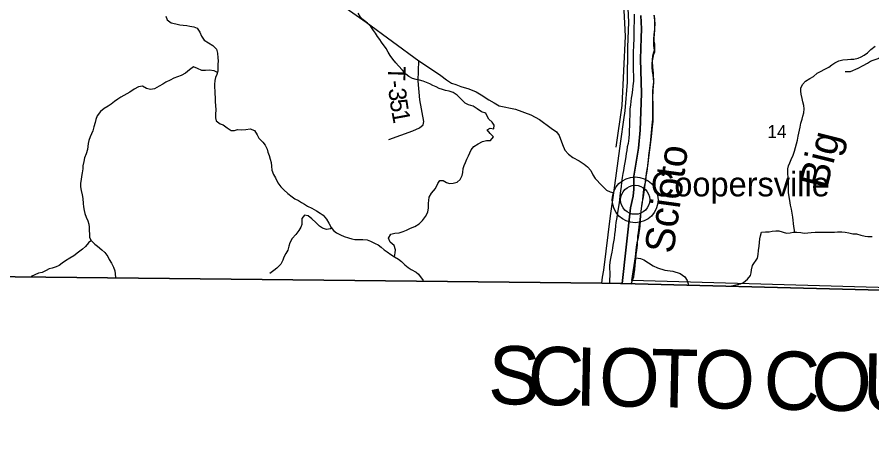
# Model space of a CAD drawing. Extents: x 1578669 to 1989827, y 208020 to 553079.
# Drawn here: x 1803566 to 1818219, y 346465 to 353651 of the extents above; entities that cross this region are included whole.
import ezdxf

# ---------------------------------------------------------------- set-up
doc = ezdxf.new("R2010")
doc.units = 0
for name, color, linetype in [('GM_X_Adjacent_County', 7, 'Continuous'), ('GM_X_Adjacent_County_Text', 7, 'Continuous'), ('GM_X_County', 7, 'Continuous'), ('GM_X_County_Road', 7, 'Continuous'), ('GM_X_Major_River', 7, 'Continuous'), ('GM_X_Major_River_Text', 7, 'Continuous'), ('GM_X_Minor_River', 7, 'Continuous'), ('GM_X_Minor_River_Text', 7, 'Continuous'), ('GM_X_Section', 7, 'Continuous'), ('GM_X_Section_Text', 7, 'Continuous'), ('GM_X_State_Route', 7, 'Continuous'), ('GM_X_Township', 7, 'Continuous'), ('GM_X_Township_Road', 7, 'Continuous'), ('GM_X_Township_Road_Text', 7, 'Continuous'), ('GM_X_Unincorporated', 7, 'Continuous'), ('GM_X_Unincorporated_Location', 7, 'Continuous'), ('GM_X_Unincorporated_Text', 7, 'Continuous')]:
    doc.layers.add(name, color=color, linetype=linetype)

msp = doc.modelspace()

# ---------------------------------------------------------------- linework, layer by layer
at = {"layer": 'GM_X_Adjacent_County'}
msp.add_lwpolyline([(1795056, 349285), (1813587, 349087), (1813935, 349079), (1818598, 348960), (1819510, 348957), (1826336, 348649), (1831370, 348458), (1833224, 348359), (1833481, 348350), (1833762, 348331), (1834882, 348273), (1835528, 348231), (1838968, 348044), (1844797, 347685), (1845155, 347665), (1846968, 347563), (1848416, 347480), (1849999, 347391), (1854820, 347140), (1856863, 346996), (1858312, 346913), (1860040, 346806), (1865771, 346465)], dxfattribs=at)
at = {"layer": 'GM_X_County'}
msp.add_lwpolyline([(1865771, 346465), (1860040, 346806), (1858312, 346913), (1856863, 346996), (1854820, 347140), (1849999, 347391), (1848416, 347480), (1846968, 347563), (1845155, 347665), (1844797, 347685), (1838968, 348044), (1835528, 348231), (1834882, 348273), (1833762, 348331), (1833481, 348350), (1833224, 348359), (1831370, 348458), (1826336, 348649), (1819510, 348957), (1818598, 348960), (1813935, 349079), (1813587, 349087), (1795056, 349285)], dxfattribs=at)
at = {"layer": 'GM_X_County_Road'}
msp.add_lwpolyline([(1808750, 354127), (1809548, 353563), (1810451, 352898), (1810669, 352756), (1810827, 352647), (1810924, 352574), (1811010, 352517), (1811089, 352492), (1811173, 352459), (1811311, 352420), (1811435, 352371), (1811523, 352318), (1811655, 352233), (1811743, 352180), (1811827, 352131), (1812109, 352071), (1812374, 351975), (1812519, 351893), (1812722, 351746), (1812810, 351684), (1812856, 351621), (1812915, 351462), (1812956, 351367), (1813015, 351297), (1813094, 351241), (1813199, 351182), (1813289, 351129), (1813345, 351082), (1813399, 351021), (1813433, 350942), (1813474, 350882), (1813592, 350759), (1813672, 350682), (1813731, 350650), (1813797, 350636)], dxfattribs=at)
at = {"layer": 'GM_X_Major_River'}
msp.add_line((1813720, 349084), (1814093, 349073), dxfattribs=at)
for points in [[(1814141, 353701), (1814144, 353622), (1814145, 353564), (1814140, 353484), (1814137, 353376), (1814136, 353253), (1814134, 353189), (1814131, 353133), (1814128, 353079), (1814127, 352947), (1814128, 352876), (1814127, 352782), (1814129, 352718), (1814130, 352658), (1814132, 352604), (1814131, 352552), (1814122, 352473), (1814114, 352403), (1814101, 352319), (1814092, 352259), (1814079, 352147), (1814072, 352073), (1814067, 351983), (1814066, 351858), (1814061, 351782), (1814059, 351716), (1814056, 351646), (1814053, 351574)], [(1814499, 353427), (1814499, 353483), (1814498, 353539), (1814497, 353611), (1814493, 353677)], [(1814093, 349073), (1814136, 349192), (1814145, 349248), (1814153, 349318), (1814160, 349395), (1814165, 349447), (1814171, 349505), (1814178, 349575), (1814189, 349649), (1814198, 349737), (1814200, 349787), (1814207, 349843), (1814209, 349894), (1814218, 349952), (1814235, 350096), (1814244, 350174), (1814253, 350234), (1814263, 350314), (1814274, 350406), (1814283, 350462), (1814296, 350531), (1814308, 350605), (1814319, 350687), (1814328, 350741), (1814339, 350821), (1814345, 350883), (1814360, 350975), (1814371, 351045), (1814378, 351111), (1814388, 351197), (1814397, 351274), (1814406, 351356), (1814419, 351450), (1814430, 351540), (1814437, 351614), (1814439, 351672), (1814446, 351740), (1814451, 351795), (1814457, 351847), (1814462, 351897), (1814464, 351969), (1814465, 352043), (1814464, 352117), (1814462, 352178), (1814463, 352230), (1814462, 352302), (1814462, 352380), (1814469, 352446), (1814478, 352538), (1814474, 352595), (1814467, 352659), (1814460, 352715), (1814452, 352787), (1814451, 352841), (1814458, 352920), (1814466, 352984), (1814483, 353050), (1814498, 353100), (1814496, 353186), (1814487, 353236), (1814485, 353292), (1814494, 353357), (1814499, 353427)], [(1814053, 351574), (1814040, 351483), (1814026, 351425), (1814017, 351363), (1814007, 351311), (1813998, 351261), (1813987, 351187), (1813971, 351101), (1813958, 351021), (1813947, 350967), (1813938, 350901), (1813928, 350821), (1813919, 350740), (1813910, 350674), (1813899, 350578), (1813893, 350520), (1813886, 350464), (1813877, 350404), (1813863, 350324), (1813852, 350266), (1813845, 350214), (1813831, 350124), (1813826, 350069), (1813819, 349995), (1813808, 349919), (1813800, 349853), (1813787, 349793), (1813779, 349737), (1813772, 349685), (1813761, 349619), (1813749, 349565), (1813740, 349511), (1813728, 349449), (1813723, 349385), (1813718, 349332), (1813726, 349272), (1813720, 349084)]]:
    msp.add_lwpolyline(points, dxfattribs=at)
at = {"layer": 'GM_X_Minor_River'}
for points in [[(1812964, 364669), (1813413, 363185), (1813760, 358670), (1813738, 358193), (1813990, 353324), (1813931, 352132), (1813831, 351418)], [(1810033, 349538), (1810048, 349607), (1810052, 349659), (1810028, 349730), (1809960, 349790), (1809933, 349858), (1809971, 349926), (1810043, 349946), (1810118, 349952), (1810186, 349974), (1810242, 349998), (1810310, 350027), (1810382, 350059), (1810458, 350105), (1810514, 350163), (1810566, 350229), (1810606, 350304), (1810620, 350376), (1810620, 350456), (1810624, 350506), (1810632, 350560), (1810670, 350632), (1810740, 350711), (1810776, 350795), (1810812, 350845), (1810868, 350847), (1810926, 350815), (1810976, 350797), (1811042, 350799), (1811112, 350821), (1811162, 350863), (1811194, 350932), (1811206, 350984), (1811212, 351054), (1811230, 351104), (1811254, 351158), (1811276, 351212), (1811304, 351271), (1811324, 351323), (1811352, 351375), (1811394, 351431), (1811468, 351475), (1811542, 351517), (1811612, 351536), (1811680, 351532), (1811730, 351596), (1811674, 351654), (1811624, 351716), (1811674, 351744), (1811740, 351734), (1811744, 351798), (1811708, 351850), (1811654, 351898), (1811624, 351950), (1811598, 352002), (1811526, 352028), (1811454, 352078), (1811386, 352120), (1811302, 352148), (1811247, 352176), (1811179, 352244), (1811109, 352314), (1811039, 352358), (1810971, 352382), (1810909, 352392), (1810857, 352406), (1810801, 352428), (1810751, 352452), (1810695, 352478), (1810642, 352506), (1810584, 352530), (1810526, 352550), (1810466, 352566), (1810408, 352580), (1810342, 352598), (1810278, 352630), (1810228, 352672), (1810172, 352738), (1810104, 352812), (1810058, 352866), (1810007, 352928), (1809961, 352994), (1809927, 353048), (1809891, 353110), (1809815, 353219), (1809781, 353269), (1809745, 353319), (1809709, 353373), (1809675, 353423), (1809627, 353489), (1809573, 353549), (1809518, 353591), (1809450, 353649), (1809414, 353719)], [(1806118, 353668), (1806140, 353604), (1806209, 353552), (1806285, 353534), (1806357, 353518), (1806415, 353514), (1806475, 353504), (1806529, 353494), (1806597, 353481), (1806651, 353459), (1806697, 353393), (1806727, 353326), (1806771, 353256), (1806848, 353210), (1806922, 353166), (1806982, 353100), (1807002, 353030), (1807008, 352952), (1807010, 352898), (1807006, 352836), (1807008, 352784), (1807004, 352724), (1806992, 352667), (1806968, 352613), (1806956, 352563), (1806950, 352493), (1806950, 352443), (1806954, 352387), (1806958, 352327), (1806962, 352275), (1806962, 352198)], [(1816900, 349962), (1816883, 350059), (1816875, 350109), (1816871, 350166), (1816865, 350218), (1816853, 350284), (1816839, 350356), (1816825, 350424), (1816811, 350504), (1816801, 350568), (1816791, 350640), (1816791, 350765), (1816789, 350827), (1816781, 350895), (1816775, 350975), (1816779, 351047), (1816791, 351097), (1816813, 351150), (1816835, 351208), (1816867, 351280), (1816891, 351350), (1816909, 351412), (1816927, 351476), (1816943, 351541), (1816957, 351605), (1816968, 351659), (1816980, 351711), (1816990, 351761), (1817002, 351833), (1817022, 351901), (1817036, 351952), (1817050, 352006), (1817060, 352078), (1817054, 352132), (1817034, 352198), (1817024, 352252), (1817008, 352326), (1817000, 352380), (1817000, 352431), (1817028, 352495), (1817078, 352551), (1817152, 352597), (1817220, 352633), (1817282, 352689), (1817336, 352718), (1817410, 352756), (1817478, 352790), (1817534, 352830), (1817586, 352864), (1817654, 352898), (1817723, 352919), (1817801, 352925), (1817855, 352927), (1817909, 352931), (1817981, 352947), (1818033, 352967), (1818085, 352995), (1818145, 353039), (1818199, 353092), (1818273, 353152)], [(1806999, 352702), (1806944, 352729), (1806858, 352741), (1806798, 352737), (1806734, 352737), (1806660, 352771), (1806591, 352795), (1806519, 352743), (1806453, 352691), (1806379, 352646), (1806313, 352624), (1806255, 352602), (1806187, 352566), (1806115, 352532), (1806063, 352502), (1806001, 352464), (1805923, 352421), (1805855, 352411), (1805783, 352427), (1805715, 352463), (1805647, 352453), (1805575, 352413), (1805498, 352365), (1805448, 352335), (1805396, 352308), (1805344, 352278), (1805290, 352242), (1805238, 352204), (1805178, 352154), (1805126, 352120), (1805060, 352081), (1804994, 352031), (1804940, 351955), (1804914, 351893), (1804902, 351843), (1804884, 351769), (1804864, 351700), (1804844, 351646), (1804820, 351594), (1804798, 351532), (1804786, 351480), (1804780, 351428), (1804774, 351378), (1804750, 351305), (1804724, 351237), (1804708, 351173), (1804694, 351099), (1804690, 351047), (1804680, 350981), (1804672, 350918), (1804663, 350866), (1804653, 350800), (1804653, 350740), (1804665, 350674), (1804683, 350602), (1804691, 350538), (1804697, 350454), (1804705, 350393), (1804713, 350335), (1804729, 350279), (1804751, 350217), (1804777, 350157), (1804795, 350099), (1804803, 350047), (1804803, 349993), (1804805, 349923), (1804809, 349871), (1804835, 349818), (1804896, 349756), (1804946, 349718), (1805020, 349656), (1805072, 349614), (1805120, 349544), (1805146, 349494), (1805182, 349428), (1805218, 349360), (1805240, 349296), (1805251, 349186)], [(1806962, 352198), (1806968, 352134), (1806972, 352060), (1806966, 351984), (1806965, 351920), (1806977, 351868), (1807045, 351822), (1807099, 351802), (1807169, 351752), (1807237, 351706), (1807295, 351704), (1807345, 351720), (1807417, 351714), (1807487, 351722), (1807561, 351734), (1807637, 351706), (1807680, 351628), (1807710, 351572), (1807776, 351506), (1807816, 351454), (1807850, 351386), (1807866, 351336), (1807884, 351276), (1807902, 351214), (1807922, 351156), (1807928, 351095), (1807934, 351025), (1807962, 350953), (1807994, 350891), (1808037, 350807), (1808089, 350741), (1808137, 350685), (1808209, 350623), (1808279, 350567), (1808329, 350535), (1808387, 350503), (1808439, 350471), (1808491, 350441), (1808545, 350407), (1808616, 350371), (1808696, 350327), (1808762, 350285), (1808812, 350251), (1808870, 350183), (1808912, 350115), (1808952, 350043), (1808992, 349991), (1809042, 349951), (1809110, 349913), (1809175, 349889), (1809245, 349865), (1809301, 349847), (1809355, 349837), (1809415, 349835), (1809491, 349837), (1809565, 349829), (1809621, 349809), (1809701, 349769), (1809753, 349743), (1809809, 349705), (1809859, 349659), (1809910, 349623), (1809972, 349575), (1810038, 349535), (1810106, 349499), (1810156, 349455), (1810214, 349399), (1810268, 349357), (1810322, 349319), (1810404, 349273), (1810444, 349238), (1810529, 349134)], [(1808960, 350033), (1808938, 350017), (1808872, 350007), (1808802, 350030), (1808752, 350062), (1808684, 350125), (1808618, 350191), (1808556, 350243), (1808491, 350252), (1808447, 350196), (1808447, 350146), (1808446, 350094), (1808430, 350044), (1808396, 349988), (1808346, 349918), (1808283, 349851), (1808243, 349779), (1808223, 349719), (1808204, 349653), (1808170, 349597), (1808138, 349533), (1808122, 349478), (1808086, 349412), (1808020, 349346), (1807967, 349306), (1807901, 349252)], [(1815790, 349032), (1815889, 349055), (1815967, 349072), (1816019, 349100), (1816085, 349152), (1816137, 349215), (1816149, 349265), (1816153, 349317), (1816171, 349387), (1816255, 349513), (1816271, 349578), (1816275, 349646), (1816285, 349718), (1816291, 349782), (1816299, 349848), (1816309, 349898), (1816325, 349960), (1816397, 349967), (1816455, 349969), (1816509, 349977), (1816571, 349983), (1816621, 349983), (1816753, 349943), (1816819, 349947), (1816870, 349961), (1816932, 349963), (1817000, 349953), (1817056, 349941), (1817122, 349947), (1817178, 349956), (1817246, 349960), (1817312, 349962), (1817578, 349962), (1817628, 349964), (1817706, 349964), (1817761, 349960), (1817823, 349948), (1817889, 349934), (1817957, 349935), (1818031, 349911), (1818101, 349891), (1818151, 349889), (1818221, 349885)], [(1804835, 349818), (1804791, 349780), (1804739, 349714), (1804689, 349668), (1804617, 349616), (1804541, 349554), (1804471, 349515), (1804397, 349467), (1804341, 349429), (1804287, 349391), (1804237, 349367), (1804169, 349343), (1804115, 349330), (1804063, 349302), (1803995, 349268), (1803931, 349260), (1803809, 349200)], [(1814173, 349521), (1814253, 349507), (1814309, 349489), (1814387, 349437), (1814469, 349383), (1814541, 349347), (1814671, 349307), (1814804, 349289), (1814934, 349249), (1815014, 349195), (1815050, 349133), (1815076, 349050)]]:
    msp.add_lwpolyline(points, dxfattribs=at)
at = {"layer": 'GM_X_Section'}
msp.add_lwpolyline([(1818727, 349000), (1814103, 349130), (1814165, 349540), (1814182, 349708), (1814201, 349804), (1814219, 349872), (1814245, 350066), (1814256, 350250), (1814269, 350370), (1814287, 350470), (1814307, 350698), (1814325, 350773), (1814341, 350833), (1814348, 350913), (1814352, 350973), (1814377, 351095), (1814402, 351287), (1814425, 351459), (1814442, 351599), (1814451, 351715), (1814470, 351867), (1814467, 352049), (1814468, 352181), (1814464, 352247), (1814467, 352407), (1814475, 352456), (1814480, 352536), (1814475, 352684), (1814471, 352754), (1814465, 352781), (1814456, 352899), (1814479, 353014), (1814499, 353056), (1814499, 353078), (1814489, 353110), (1814482, 353172), (1814480, 353224), (1814478, 353278), (1814489, 353344), (1814500, 353444), (1814502, 353546), (1814489, 353682)], dxfattribs=at)
at = {"layer": 'GM_X_State_Route'}
msp.add_lwpolyline([(1813587, 349087), (1813603, 349190), (1813622, 349308), (1813738, 350243), (1813797, 350636), (1813917, 351520), (1813968, 351887), (1813991, 352044), (1814027, 352535), (1814034, 353136), (1814050, 353566), (1814025, 354176)], dxfattribs=at)
at = {"layer": 'GM_X_Township'}
for points in [[(1814257, 353680), (1814268, 353451), (1814264, 353292), (1814254, 352928), (1814268, 352342), (1814249, 351710), (1814215, 351404), (1814140, 350919), (1814137, 350698), (1814125, 350580), (1814082, 350376), (1813935, 349079), (1813587, 349087), (1795056, 349285)], [(1818598, 348960), (1813935, 349079), (1814082, 350376), (1814125, 350580), (1814137, 350698), (1814140, 350919), (1814215, 351404), (1814249, 351710), (1814268, 352342), (1814254, 352928), (1814264, 353292), (1814268, 353451), (1814257, 353680)]]:
    msp.add_lwpolyline(points, dxfattribs=at)
at = {"layer": 'GM_X_Township_Road'}
for points in [[(1817762, 352719), (1817851, 352720), (1817981, 352774), (1818068, 352819), (1818141, 352863), (1818193, 352892), (1818240, 352914), (1818345, 352947), (1818371, 352983), (1818429, 352996), (1819533, 352991)], [(1809937, 351550), (1810352, 351701), (1810461, 351751), (1810529, 351802), (1810538, 351858), (1810472, 352230), (1810440, 352557), (1810451, 352898)]]:
    msp.add_lwpolyline(points, dxfattribs=at)
at = {"layer": 'GM_X_Unincorporated'}
for radius in [393, 249]:
    msp.add_circle((1814161, 350516), radius, dxfattribs=at)
at = {"layer": 'GM_X_Unincorporated_Location'}
msp.add_line((1814161, 350516), (1814161, 350516), dxfattribs=at)

# ---------------------------------------------------------------- texts
at = {"layer": 'GM_X_Adjacent_County_Text'}
for s, rotation, p in [('S', 358.8744, (1811633, 347015)), ('C', 358.8728, (1812310, 347002)), ('I', 358.8745, (1813124, 346986)), ('O', 358.8745, (1813533, 346978)), ('T', 358.8737, (1814417, 346961)), ('O', 358.8723, (1815165, 346946)), ('C', 358.8622, (1816353, 346923)), ('O', 358.7907, (1817167, 346906)), ('U', 358.5906, (1818050, 346888))]:
    msp.add_text(s, height=1000, rotation=rotation, dxfattribs=at).set_placement(p)
at = {"layer": 'GM_X_Major_River_Text'}
msp.add_text('Scioto', height=500, rotation=82.0865, dxfattribs=at).set_placement((1814815, 349579))
at = {"layer": 'GM_X_Minor_River_Text'}
msp.add_text('Big', height=500, rotation=76.0007, dxfattribs=at).set_placement((1817448, 350678))
at = {"layer": 'GM_X_Section_Text'}
msp.add_text('14', height=221, rotation=0, dxfattribs=at).set_placement((1816427, 351576))
at = {"layer": 'GM_X_Township_Road_Text'}
for s, rotation, p in [('T', 268.5813, (1809927, 352811)), ('-', 273.0422, (1809922, 352561)), ('3', 276.2422, (1809930, 352420)), ('5', 278.8408, (1809952, 352222)), ('1', 280.4142, (1809982, 352030))]:
    msp.add_text(s, height=300, rotation=rotation, dxfattribs=at).set_placement(p)
at = {"layer": 'GM_X_Unincorporated_Text'}
msp.add_text('Coopersville', height=417, rotation=0, dxfattribs=at).set_placement((1814429, 350575))

doc.saveas('drawing.dxf')
